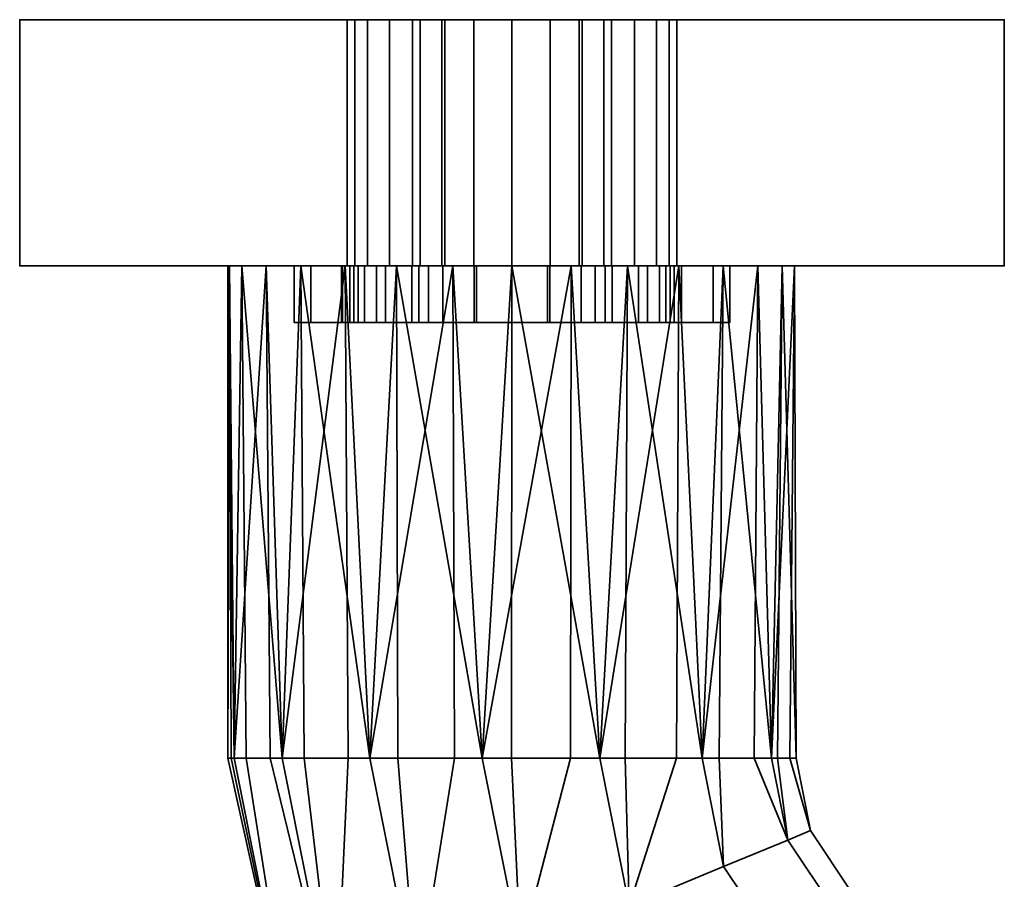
# Model space of a CAD drawing. Header units: millimetres. Extents: x -490 to 6690, y -115 to 132.
# Tile 602 of 656: x 4070 to 4122, y -89 to -44. Entities that reach past the tile are written whole.
import ezdxf

# ---------------------------------------------------------------- set-up
doc = ezdxf.new("R2010")
doc.units = ezdxf.units.MM
doc.layers.add('152', color=7, linetype='Continuous', true_color=0xffffff)

# ---------------------------------------------------------------- blocks, each defined once
blk = doc.blocks.new('UG_SURFACE_243')
at = {"layer": '152', "color": 252, "linetype": 'Continuous', "lineweight": 35}
for points in [[(4087.654, -57, 1013.609), (4087.654, -60, 1013.609), (4088.85, -60, 1016.597), (4088.85, -57, 1016.597)], [(4087.654, -57, 1010.391), (4087.654, -60, 1010.391), (4087.654, -60, 1013.609), (4087.654, -57, 1013.609)], [(4088.85, -57, 1007.403), (4088.85, -60, 1007.403), (4087.654, -60, 1010.391), (4087.654, -57, 1010.391)], [(4088.85, -57, 1007.403), (4087.654, -57, 1010.391), (4087.654, -57, 1013.609), (4088.85, -57, 1016.597)], [(4088.85, -57, 1016.597), (4088.85, -60, 1016.597), (4091.072, -60, 1018.926), (4091.072, -57, 1018.926)], [(4091.072, -57, 1005.074), (4091.072, -60, 1005.074), (4088.85, -60, 1007.403), (4088.85, -57, 1007.403)], [(4091.072, -57, 1018.926), (4094, -57, 1003.739), (4091.072, -57, 1005.074), (4088.85, -57, 1007.403)], [(4088.85, -57, 1016.597), (4091.072, -57, 1018.926), (4088.85, -57, 1007.403)], [(4091.072, -57, 1018.926), (4091.072, -60, 1018.926), (4094, -60, 1020.261), (4094, -57, 1020.261)], [(4094, -57, 1003.739), (4094, -60, 1003.739), (4091.072, -60, 1005.074), (4091.072, -57, 1005.074)], [(4091.072, -57, 1018.926), (4094, -57, 1020.261), (4094, -57, 1003.739)], [(4094, -57, 1020.261), (4094, -60, 1020.261), (4094, -60, 1003.739), (4094, -57, 1003.739)], [(4088.85, -60, 1016.597), (4087.654, -60, 1013.609), (4087.654, -60, 1010.391), (4088.85, -60, 1007.403)], [(4094, -60, 1003.739), (4091.072, -60, 1018.926), (4088.85, -60, 1016.597)], [(4088.85, -60, 1007.403), (4091.072, -60, 1005.074), (4094, -60, 1003.739), (4088.85, -60, 1016.597)], [(4094, -60, 1003.739), (4094, -60, 1020.261), (4091.072, -60, 1018.926)]]:
    blk.add_3dface(points, dxfattribs=at)
blk = doc.blocks.new('UG_SURFACE_245')
at = {"layer": '152', "color": 252, "linetype": 'Continuous', "lineweight": 35}
for points in [[(4084.5, -57, 1014.5), (4087.049, -57, 1012.941), (4087, -57, 1012)], [(4084.5, -57, 1014.5), (4085.375, -57, 1018.901), (4088.206, -57, 1016.5), (4087.049, -57, 1012.941)], [(4087, -57, 1012), (4087.44, -57, 1009.219), (4084.5, -57, 993.5), (4084.5, -57, 1014.5)], [(4087.44, -57, 1009.219), (4089.312, -57, 1005.978), (4084.5, -57, 993.5)], [(4089.312, -57, 1005.978), (4092.34, -57, 1003.778), (4085.375, -57, 989.099), (4084.5, -57, 993.5)], [(4085.375, -57, 989.099), (4085.375, -60, 989.099), (4084.5, -60, 993.5), (4084.5, -57, 993.5)], [(4084.5, -57, 993.5), (4084.5, -60, 993.5), (4084.5, -60, 1014.5), (4084.5, -57, 1014.5)], [(4084.5, -57, 1014.5), (4084.5, -60, 1014.5), (4085.375, -60, 1018.901), (4085.375, -57, 1018.901)], [(4085.375, -57, 1018.901), (4087.868, -57, 1022.632), (4090.71, -57, 1019.281), (4088.206, -57, 1016.5)], [(4087.868, -57, 985.368), (4085.375, -57, 989.099), (4092.34, -57, 1003.778), (4096, -57, 1003)], [(4087.868, -57, 985.368), (4087.868, -60, 985.368), (4085.375, -60, 989.099), (4085.375, -57, 989.099)], [(4085.375, -57, 1018.901), (4085.375, -60, 1018.901), (4087.868, -60, 1022.632), (4087.868, -57, 1022.632)], [(4087, -57, 1012), (4087.049, -57, 1012.941), (4087.049, -60, 1012.941), (4087, -60, 1012)], [(4087, -60, 1012), (4087.44, -60, 1009.219), (4087.44, -57, 1009.219), (4087, -57, 1012)], [(4088.206, -57, 1016.5), (4088.206, -60, 1016.5), (4087.049, -60, 1012.941), (4087.049, -57, 1012.941)], [(4087.44, -57, 1009.219), (4087.44, -60, 1009.219), (4089.312, -60, 1005.978), (4089.312, -57, 1005.978)], [(4096, -57, 1003), (4096, -57, 982), (4091.599, -57, 982.875), (4087.868, -57, 985.368)], [(4094.129, -57, 1020.803), (4090.71, -57, 1019.281), (4087.868, -57, 1022.632), (4091.599, -57, 1025.125)], [(4091.599, -57, 982.875), (4091.599, -60, 982.875), (4087.868, -60, 985.368), (4087.868, -57, 985.368)], [(4087.868, -57, 1022.632), (4087.868, -60, 1022.632), (4091.599, -60, 1025.125), (4091.599, -57, 1025.125)], [(4090.71, -57, 1019.281), (4090.71, -60, 1019.281), (4088.206, -60, 1016.5), (4088.206, -57, 1016.5)], [(4089.312, -57, 1005.978), (4089.312, -60, 1005.978), (4092.34, -60, 1003.778), (4092.34, -57, 1003.778)], [(4094.129, -57, 1020.803), (4094.129, -60, 1020.803), (4090.71, -60, 1019.281), (4090.71, -57, 1019.281)], [(4097.871, -57, 1020.803), (4094.129, -57, 1020.803), (4091.599, -57, 1025.125), (4096, -57, 1026)], [(4096, -57, 982), (4096, -60, 982), (4091.599, -60, 982.875), (4091.599, -57, 982.875)], [(4091.599, -57, 1025.125), (4091.599, -60, 1025.125), (4096, -60, 1026), (4096, -57, 1026)], [(4092.34, -57, 1003.778), (4092.34, -60, 1003.778), (4096, -60, 1003), (4096, -57, 1003)], [(4097.871, -57, 1020.803), (4097.871, -60, 1020.803), (4094.129, -60, 1020.803), (4094.129, -57, 1020.803)], [(4096, -57, 1003), (4096, -60, 1003), (4099.66, -60, 1003.778), (4099.66, -57, 1003.778)], [(4096, -57, 1003), (4099.66, -57, 1003.778), (4106.625, -57, 989.099), (4104.132, -57, 985.368)], [(4096, -57, 1026), (4100.401, -57, 1025.125), (4097.871, -57, 1020.803)], [(4104.132, -57, 985.368), (4100.401, -57, 982.875), (4096, -57, 982), (4096, -57, 1003)], [(4100.401, -57, 982.875), (4100.401, -60, 982.875), (4096, -60, 982), (4096, -57, 982)], [(4096, -57, 1026), (4096, -60, 1026), (4100.401, -60, 1025.125), (4100.401, -57, 1025.125)], [(4101.29, -57, 1019.281), (4101.29, -60, 1019.281), (4097.871, -60, 1020.803), (4097.871, -57, 1020.803)], [(4101.29, -57, 1019.281), (4097.871, -57, 1020.803), (4100.401, -57, 1025.125), (4104.132, -57, 1022.632)], [(4099.66, -57, 1003.778), (4099.66, -60, 1003.778), (4102.688, -60, 1005.978), (4102.688, -57, 1005.978)], [(4107.5, -57, 993.5), (4106.625, -57, 989.099), (4099.66, -57, 1003.778), (4102.688, -57, 1005.978)], [(4104.132, -57, 985.368), (4104.132, -60, 985.368), (4100.401, -60, 982.875), (4100.401, -57, 982.875)], [(4100.401, -57, 1025.125), (4100.401, -60, 1025.125), (4104.132, -60, 1022.632), (4104.132, -57, 1022.632)], [(4103.794, -57, 1016.5), (4103.794, -60, 1016.5), (4101.29, -60, 1019.281), (4101.29, -57, 1019.281)], [(4103.794, -57, 1016.5), (4101.29, -57, 1019.281), (4104.132, -57, 1022.632), (4106.625, -57, 1018.901)], [(4102.688, -57, 1005.978), (4102.688, -60, 1005.978), (4104.559, -60, 1009.219), (4104.559, -57, 1009.219)], [(4107.5, -57, 993.5), (4102.688, -57, 1005.978), (4104.559, -57, 1009.219)], [(4104.951, -57, 1012.941), (4104.951, -60, 1012.941), (4103.794, -60, 1016.5), (4103.794, -57, 1016.5)], [(4106.625, -57, 1018.901), (4107.5, -57, 1014.5), (4104.951, -57, 1012.941), (4103.794, -57, 1016.5)], [(4106.625, -57, 989.099), (4106.625, -60, 989.099), (4104.132, -60, 985.368), (4104.132, -57, 985.368)], [(4104.132, -57, 1022.632), (4104.132, -60, 1022.632), (4106.625, -60, 1018.901), (4106.625, -57, 1018.901)], [(4104.559, -57, 1009.219), (4104.559, -60, 1009.219), (4104.951, -60, 1012.941), (4104.951, -57, 1012.941)], [(4104.559, -57, 1009.219), (4104.951, -57, 1012.941), (4107.5, -57, 1014.5), (4107.5, -57, 993.5)], [(4107.5, -57, 993.5), (4107.5, -60, 993.5), (4106.625, -60, 989.099), (4106.625, -57, 989.099)], [(4106.625, -57, 1018.901), (4106.625, -60, 1018.901), (4107.5, -60, 1014.5), (4107.5, -57, 1014.5)], [(4107.5, -57, 1014.5), (4107.5, -60, 1014.5), (4107.5, -60, 993.5), (4107.5, -57, 993.5)], [(4084.5, -60, 1014.5), (4084.5, -60, 993.5), (4087.44, -60, 1009.219), (4087, -60, 1012)], [(4087, -60, 1012), (4087.049, -60, 1012.941), (4084.5, -60, 1014.5)], [(4084.5, -60, 993.5), (4089.312, -60, 1005.978), (4087.44, -60, 1009.219)], [(4087.049, -60, 1012.941), (4088.206, -60, 1016.5), (4085.375, -60, 1018.901), (4084.5, -60, 1014.5)], [(4084.5, -60, 993.5), (4085.375, -60, 989.099), (4092.34, -60, 1003.778), (4089.312, -60, 1005.978)], [(4088.206, -60, 1016.5), (4090.71, -60, 1019.281), (4087.868, -60, 1022.632), (4085.375, -60, 1018.901)], [(4096, -60, 1003), (4092.34, -60, 1003.778), (4085.375, -60, 989.099), (4087.868, -60, 985.368)], [(4091.599, -60, 1025.125), (4087.868, -60, 1022.632), (4090.71, -60, 1019.281), (4094.129, -60, 1020.803)], [(4087.868, -60, 985.368), (4091.599, -60, 982.875), (4096, -60, 982), (4096, -60, 1003)], [(4096, -60, 1026), (4091.599, -60, 1025.125), (4094.129, -60, 1020.803)], [(4094.129, -60, 1020.803), (4097.871, -60, 1020.803), (4100.401, -60, 1025.125), (4096, -60, 1026)], [(4096, -60, 1003), (4096, -60, 982), (4100.401, -60, 982.875), (4104.132, -60, 985.368)], [(4104.132, -60, 985.368), (4106.625, -60, 989.099), (4099.66, -60, 1003.778), (4096, -60, 1003)], [(4097.871, -60, 1020.803), (4101.29, -60, 1019.281), (4104.132, -60, 1022.632), (4100.401, -60, 1025.125)], [(4102.688, -60, 1005.978), (4099.66, -60, 1003.778), (4106.625, -60, 989.099), (4107.5, -60, 993.5)], [(4106.625, -60, 1018.901), (4104.132, -60, 1022.632), (4101.29, -60, 1019.281), (4103.794, -60, 1016.5)], [(4104.559, -60, 1009.219), (4102.688, -60, 1005.978), (4107.5, -60, 993.5)], [(4103.794, -60, 1016.5), (4104.951, -60, 1012.941), (4107.5, -60, 1014.5), (4106.625, -60, 1018.901)], [(4107.5, -60, 993.5), (4107.5, -60, 1014.5), (4104.951, -60, 1012.941), (4104.559, -60, 1009.219)]]:
    blk.add_3dface(points, dxfattribs=at)
blk = doc.blocks.new('UG_SURFACE_247')
at = {"layer": '152', "color": 252, "linetype": 'Continuous', "lineweight": 35}
for points in [[(4098, -57, 1003.739), (4098, -60, 1003.739), (4098, -60, 1020.261), (4098, -57, 1020.261)], [(4100.928, -57, 1005.074), (4100.928, -60, 1005.074), (4098, -60, 1003.739), (4098, -57, 1003.739)], [(4098, -57, 1020.261), (4098, -60, 1020.261), (4100.928, -60, 1018.926), (4100.928, -57, 1018.926)], [(4098, -57, 1003.739), (4098, -57, 1020.261), (4100.928, -57, 1018.926), (4103.15, -57, 1016.597)], [(4103.15, -57, 1007.403), (4100.928, -57, 1005.074), (4098, -57, 1003.739), (4103.15, -57, 1016.597)], [(4103.15, -57, 1007.403), (4103.15, -60, 1007.403), (4100.928, -60, 1005.074), (4100.928, -57, 1005.074)], [(4100.928, -57, 1018.926), (4100.928, -60, 1018.926), (4103.15, -60, 1016.597), (4103.15, -57, 1016.597)], [(4104.346, -57, 1010.391), (4104.346, -60, 1010.391), (4103.15, -60, 1007.403), (4103.15, -57, 1007.403)], [(4103.15, -57, 1016.597), (4103.15, -60, 1016.597), (4104.346, -60, 1013.609), (4104.346, -57, 1013.609)], [(4103.15, -57, 1016.597), (4104.346, -57, 1013.609), (4104.346, -57, 1010.391), (4103.15, -57, 1007.403)], [(4104.346, -57, 1013.609), (4104.346, -60, 1013.609), (4104.346, -60, 1010.391), (4104.346, -57, 1010.391)], [(4098, -60, 1020.261), (4098, -60, 1003.739), (4100.928, -60, 1005.074), (4103.15, -60, 1007.403)], [(4103.15, -60, 1016.597), (4100.928, -60, 1018.926), (4098, -60, 1020.261), (4103.15, -60, 1007.403)], [(4103.15, -60, 1007.403), (4104.346, -60, 1010.391), (4104.346, -60, 1013.609), (4103.15, -60, 1016.597)]]:
    blk.add_3dface(points, dxfattribs=at)
blk = doc.blocks.new('UG_SURFACE_249')
at = {"layer": '152', "color": 254, "linetype": 'Continuous', "lineweight": 35}
for points in [[(4070, -44, 951.5), (4088.367, -44, 1007.721), (4090.75, -44, 1005), (4090.75, -44, 992.5)], [(4096, -44, 948), (4070, -44, 951.5), (4093.991, -44, 987.65), (4096, -44, 987.25)], [(4090.75, -44, 992.5), (4091.15, -44, 990.491), (4070, -44, 951.5)], [(4091.15, -44, 990.491), (4092.288, -44, 988.788), (4070, -44, 951.5)], [(4092.288, -44, 988.788), (4093.991, -44, 987.65), (4070, -44, 951.5)], [(4070, -44, 951.5), (4087.289, -44, 1011.173), (4088.367, -44, 1007.721)], [(4070, -44, 1186.5), (4089.527, -44, 1017.888), (4087.699, -44, 1014.767)], [(4070, -44, 1186.5), (4096, -44, 1190), (4096, -44, 1020.75), (4092.461, -44, 1020.002)], [(4092.461, -44, 1020.002), (4089.527, -44, 1017.888), (4070, -44, 1186.5)], [(4087.699, -44, 1014.767), (4087.289, -44, 1011.173), (4070, -44, 951.5), (4070, -44, 1186.5)], [(4096, -44, 948), (4096, -57, 948), (4070, -57, 951.5), (4070, -44, 951.5)], [(4070, -44, 951.5), (4070, -57, 951.5), (4070, -57, 1186.5), (4070, -44, 1186.5)], [(4070, -44, 1186.5), (4070, -57, 1186.5), (4096, -57, 1190), (4096, -44, 1190)], [(4087.289, -44, 1011.173), (4087.289, -57, 1011.173), (4088.367, -57, 1007.721), (4088.367, -44, 1007.721)], [(4087.699, -44, 1014.767), (4087.699, -57, 1014.767), (4087.289, -57, 1011.173), (4087.289, -44, 1011.173)], [(4089.527, -44, 1017.888), (4089.527, -57, 1017.888), (4087.699, -57, 1014.767), (4087.699, -44, 1014.767)], [(4088.367, -44, 1007.721), (4088.367, -57, 1007.721), (4090.75, -57, 1005), (4090.75, -44, 1005)], [(4092.461, -44, 1020.002), (4092.461, -57, 1020.002), (4089.527, -57, 1017.888), (4089.527, -44, 1017.888)], [(4090.75, -44, 1005), (4090.75, -57, 1005), (4090.75, -57, 992.5), (4090.75, -44, 992.5)], [(4090.75, -44, 992.5), (4090.75, -57, 992.5), (4091.15, -57, 990.491), (4091.15, -44, 990.491)], [(4091.15, -44, 990.491), (4091.15, -57, 990.491), (4092.288, -57, 988.788), (4092.288, -44, 988.788)], [(4092.288, -44, 988.788), (4092.288, -57, 988.788), (4093.991, -57, 987.65), (4093.991, -44, 987.65)], [(4096, -44, 1020.75), (4096, -57, 1020.75), (4092.461, -57, 1020.002), (4092.461, -44, 1020.002)], [(4093.991, -44, 987.65), (4093.991, -57, 987.65), (4096, -57, 987.25), (4096, -44, 987.25)], [(4096, -44, 987.25), (4098.009, -44, 987.65), (4122, -44, 951.5), (4096, -44, 948)], [(4099.539, -44, 1020.002), (4096, -44, 1020.75), (4096, -44, 1190), (4122, -44, 1186.5)], [(4099.539, -44, 1020.002), (4099.539, -57, 1020.002), (4096, -57, 1020.75), (4096, -44, 1020.75)], [(4122, -44, 951.5), (4122, -57, 951.5), (4096, -57, 948), (4096, -44, 948)], [(4096, -44, 987.25), (4096, -57, 987.25), (4098.009, -57, 987.65), (4098.009, -44, 987.65)], [(4096, -44, 1190), (4096, -57, 1190), (4122, -57, 1186.5), (4122, -44, 1186.5)], [(4122, -44, 951.5), (4098.009, -44, 987.65), (4099.712, -44, 988.788)], [(4098.009, -44, 987.65), (4098.009, -57, 987.65), (4099.712, -57, 988.788), (4099.712, -44, 988.788)], [(4102.473, -44, 1017.888), (4099.539, -44, 1020.002), (4122, -44, 1186.5)], [(4102.473, -44, 1017.888), (4102.473, -57, 1017.888), (4099.539, -57, 1020.002), (4099.539, -44, 1020.002)], [(4122, -44, 951.5), (4099.712, -44, 988.788), (4100.851, -44, 990.491)], [(4099.712, -44, 988.788), (4099.712, -57, 988.788), (4100.851, -57, 990.491), (4100.851, -44, 990.491)], [(4122, -44, 951.5), (4100.851, -44, 990.491), (4101.25, -44, 992.5)], [(4100.851, -44, 990.491), (4100.851, -57, 990.491), (4101.25, -57, 992.5), (4101.25, -44, 992.5)], [(4101.25, -44, 992.5), (4101.25, -57, 992.5), (4101.25, -57, 1005), (4101.25, -44, 1005)], [(4101.25, -44, 992.5), (4101.25, -44, 1005), (4103.632, -44, 1007.721), (4122, -44, 951.5)], [(4101.25, -44, 1005), (4101.25, -57, 1005), (4103.632, -57, 1007.721), (4103.632, -44, 1007.721)], [(4122, -44, 1186.5), (4104.301, -44, 1014.767), (4102.473, -44, 1017.888)], [(4104.301, -44, 1014.767), (4104.301, -57, 1014.767), (4102.473, -57, 1017.888), (4102.473, -44, 1017.888)], [(4122, -44, 951.5), (4103.632, -44, 1007.721), (4104.711, -44, 1011.173)], [(4103.632, -44, 1007.721), (4103.632, -57, 1007.721), (4104.711, -57, 1011.173), (4104.711, -44, 1011.173)], [(4104.711, -44, 1011.173), (4104.301, -44, 1014.767), (4122, -44, 1186.5), (4122, -44, 951.5)], [(4104.711, -44, 1011.173), (4104.711, -57, 1011.173), (4104.301, -57, 1014.767), (4104.301, -44, 1014.767)], [(4122, -44, 1186.5), (4122, -57, 1186.5), (4122, -57, 951.5), (4122, -44, 951.5)], [(4070, -57, 951.5), (4091.15, -57, 990.491), (4090.75, -57, 992.5)], [(4070, -57, 951.5), (4092.288, -57, 988.788), (4091.15, -57, 990.491)], [(4070, -57, 951.5), (4081.734, -57, 1099.365), (4081, -57, 1104)], [(4070, -57, 951.5), (4093.991, -57, 987.65), (4092.288, -57, 988.788)], [(4081, -57, 1104), (4081.082, -57, 1105.568), (4070, -57, 1186.5), (4070, -57, 951.5)], [(4070, -57, 951.5), (4096, -57, 948), (4096, -57, 987.25), (4093.991, -57, 987.65)], [(4096, -57, 1190), (4070, -57, 1186.5), (4092.881, -57, 1118.672)], [(4070, -57, 1186.5), (4083.01, -57, 1111.5), (4087.183, -57, 1116.135)], [(4070, -57, 951.5), (4084.853, -57, 1093.963), (4081.734, -57, 1099.365)], [(4070, -57, 951.5), (4087.289, -57, 1011.173), (4087.699, -57, 1014.767)], [(4090.75, -57, 992.5), (4090.75, -57, 1005), (4088.367, -57, 1007.721), (4070, -57, 951.5)], [(4087.183, -57, 1116.135), (4092.881, -57, 1118.672), (4070, -57, 1186.5)], [(4070, -57, 951.5), (4089.899, -57, 1090.297), (4084.853, -57, 1093.963)], [(4088.367, -57, 1007.721), (4087.289, -57, 1011.173), (4070, -57, 951.5)], [(4087.699, -57, 1014.767), (4096, -57, 1089), (4089.899, -57, 1090.297), (4070, -57, 951.5)], [(4081.082, -57, 1105.568), (4083.01, -57, 1111.5), (4070, -57, 1186.5)], [(4081, -57, 1104), (4081.734, -57, 1099.365), (4081.328, -83, 1100.881)], [(4081.082, -57, 1105.568), (4081, -57, 1104), (4081, -83, 1104)], [(4081, -83, 1104), (4081.164, -83, 1105.559), (4081.082, -57, 1105.568)], [(4081.328, -83, 1100.881), (4081, -83, 1104), (4081, -57, 1104)], [(4083.01, -57, 1111.5), (4081.082, -57, 1105.568), (4081.328, -83, 1107.119)], [(4081.082, -57, 1105.568), (4081.164, -83, 1105.559), (4081.328, -83, 1107.119)], [(4081.734, -57, 1099.365), (4081.958, -83, 1099.465), (4081.328, -83, 1100.881)], [(4081.328, -83, 1107.119), (4083.234, -83, 1111.4), (4083.01, -57, 1111.5)], [(4081.734, -57, 1099.365), (4084.853, -57, 1093.963), (4083.865, -83, 1095.183)], [(4083.865, -83, 1095.183), (4081.958, -83, 1099.465), (4081.734, -57, 1099.365)], [(4087.183, -57, 1116.135), (4083.01, -57, 1111.5), (4083.865, -83, 1112.817)], [(4083.01, -57, 1111.5), (4083.234, -83, 1111.4), (4083.865, -83, 1112.817)], [(4084.853, -57, 1093.963), (4085.017, -83, 1094.146), (4083.865, -83, 1095.183)], [(4083.865, -83, 1112.817), (4087.348, -83, 1115.953), (4087.183, -57, 1116.135)], [(4084.853, -57, 1093.963), (4089.899, -57, 1090.297), (4088.5, -83, 1091.01)], [(4088.5, -83, 1091.01), (4085.017, -83, 1094.146), (4084.853, -57, 1093.963)], [(4092.881, -57, 1118.672), (4087.183, -57, 1116.135), (4088.5, -83, 1116.99)], [(4087.183, -57, 1116.135), (4087.348, -83, 1115.953), (4088.5, -83, 1116.99)], [(4096, -57, 1089), (4087.699, -57, 1014.767), (4089.527, -57, 1017.888)], [(4089.899, -57, 1090.297), (4089.975, -83, 1090.53), (4088.5, -83, 1091.01)], [(4088.5, -83, 1116.99), (4092.957, -83, 1118.439), (4092.881, -57, 1118.672)], [(4096, -57, 1089), (4089.527, -57, 1017.888), (4092.461, -57, 1020.002)], [(4089.899, -57, 1090.297), (4096, -57, 1089), (4094.432, -83, 1089.082)], [(4094.432, -83, 1089.082), (4089.975, -83, 1090.53), (4089.899, -57, 1090.297)], [(4092.461, -57, 1020.002), (4096, -57, 1020.75), (4096, -57, 1089)], [(4099.119, -57, 1118.672), (4092.881, -57, 1118.672), (4094.432, -83, 1118.918)], [(4092.881, -57, 1118.672), (4092.957, -83, 1118.439), (4094.432, -83, 1118.918)], [(4092.881, -57, 1118.672), (4099.119, -57, 1118.672), (4122, -57, 1186.5), (4096, -57, 1190)], [(4096, -57, 1089), (4095.974, -83, 1089.244), (4094.432, -83, 1089.082)], [(4094.432, -83, 1118.918), (4099.093, -83, 1118.428), (4099.119, -57, 1118.672)], [(4100.635, -83, 1089.734), (4095.974, -83, 1089.244), (4096, -57, 1089)], [(4096, -57, 1089), (4102.101, -57, 1090.297), (4100.635, -83, 1089.734)], [(4102.101, -57, 1090.297), (4096, -57, 1089), (4096, -57, 1020.75), (4099.539, -57, 1020.002)], [(4098.009, -57, 987.65), (4096, -57, 987.25), (4096, -57, 948), (4122, -57, 951.5)], [(4099.712, -57, 988.788), (4098.009, -57, 987.65), (4122, -57, 951.5)], [(4099.119, -57, 1118.672), (4099.093, -83, 1118.428), (4100.635, -83, 1118.266)], [(4104.817, -57, 1116.135), (4099.119, -57, 1118.672), (4100.635, -83, 1118.266)], [(4122, -57, 1186.5), (4099.119, -57, 1118.672), (4104.817, -57, 1116.135)], [(4102.101, -57, 1090.297), (4099.539, -57, 1020.002), (4102.473, -57, 1017.888)], [(4100.851, -57, 990.491), (4099.712, -57, 988.788), (4122, -57, 951.5)], [(4102.101, -57, 1090.297), (4101.978, -83, 1090.51), (4100.635, -83, 1089.734)], [(4100.635, -83, 1118.266), (4104.694, -83, 1115.923), (4104.817, -57, 1116.135)], [(4101.25, -57, 992.5), (4100.851, -57, 990.491), (4122, -57, 951.5)], [(4122, -57, 951.5), (4103.632, -57, 1007.721), (4101.25, -57, 1005), (4101.25, -57, 992.5)], [(4106.037, -83, 1092.853), (4101.978, -83, 1090.51), (4102.101, -57, 1090.297)], [(4102.101, -57, 1090.297), (4107.147, -57, 1093.963), (4106.037, -83, 1092.853)], [(4122, -57, 951.5), (4102.101, -57, 1090.297), (4104.301, -57, 1014.767), (4104.711, -57, 1011.173)], [(4102.473, -57, 1017.888), (4104.301, -57, 1014.767), (4102.101, -57, 1090.297)], [(4107.147, -57, 1093.963), (4102.101, -57, 1090.297), (4122, -57, 951.5)], [(4104.711, -57, 1011.173), (4103.632, -57, 1007.721), (4122, -57, 951.5)], [(4104.817, -57, 1116.135), (4104.694, -83, 1115.923), (4106.037, -83, 1115.147)], [(4108.99, -57, 1111.5), (4104.817, -57, 1116.135), (4106.037, -83, 1115.147)], [(4104.817, -57, 1116.135), (4108.99, -57, 1111.5), (4122, -57, 1186.5)], [(4107.147, -57, 1093.963), (4106.948, -83, 1094.107), (4106.037, -83, 1092.853)], [(4106.037, -83, 1115.147), (4108.792, -83, 1111.356), (4108.99, -57, 1111.5)], [(4109.703, -83, 1097.899), (4106.948, -83, 1094.107), (4107.147, -57, 1093.963)], [(4107.147, -57, 1093.963), (4110.266, -57, 1099.365), (4109.703, -83, 1097.899)], [(4122, -57, 951.5), (4110.266, -57, 1099.365), (4107.147, -57, 1093.963)], [(4108.99, -57, 1111.5), (4108.792, -83, 1111.356), (4109.703, -83, 1110.101)], [(4110.918, -57, 1105.568), (4108.99, -57, 1111.5), (4109.703, -83, 1110.101)], [(4122, -57, 1186.5), (4108.99, -57, 1111.5), (4110.918, -57, 1105.568)], [(4110.266, -57, 1099.365), (4110.025, -83, 1099.416), (4109.703, -83, 1097.899)], [(4109.703, -83, 1110.101), (4110.678, -83, 1105.517), (4110.918, -57, 1105.568)], [(4111, -83, 1104), (4110.025, -83, 1099.416), (4110.266, -57, 1099.365)], [(4110.266, -57, 1099.365), (4110.918, -57, 1105.568), (4111, -83, 1104)], [(4110.918, -57, 1105.568), (4110.266, -57, 1099.365), (4122, -57, 951.5), (4122, -57, 1186.5)], [(4110.918, -57, 1105.568), (4110.678, -83, 1105.517), (4111, -83, 1104)], [(4084.348, -98.182, 1100.881), (4084.348, -98.182, 1107.119), (4081, -83, 1104)], [(4084.348, -98.182, 1107.119), (4081.164, -83, 1105.559), (4081, -83, 1104)], [(4081, -83, 1104), (4081.328, -83, 1100.881), (4084.348, -98.182, 1100.881)], [(4084.348, -98.182, 1107.119), (4081.328, -83, 1107.119), (4081.164, -83, 1105.559)], [(4084.348, -98.182, 1100.881), (4081.328, -83, 1100.881), (4081.958, -83, 1099.465)], [(4083.234, -83, 1111.4), (4081.328, -83, 1107.119), (4084.348, -98.182, 1107.119), (4086.691, -97.211, 1112.817)], [(4081.958, -83, 1099.465), (4083.865, -83, 1095.183), (4086.691, -97.211, 1095.183), (4084.348, -98.182, 1100.881)], [(4086.691, -97.211, 1112.817), (4083.865, -83, 1112.817), (4083.234, -83, 1111.4)], [(4086.691, -97.211, 1095.183), (4083.865, -83, 1095.183), (4085.017, -83, 1094.146)], [(4087.348, -83, 1115.953), (4083.865, -83, 1112.817), (4086.691, -97.211, 1112.817)], [(4085.017, -83, 1094.146), (4088.5, -83, 1091.01), (4090.974, -95.437, 1091.01), (4086.691, -97.211, 1095.183)], [(4086.691, -97.211, 1112.817), (4090.974, -95.437, 1116.99), (4088.5, -83, 1116.99), (4087.348, -83, 1115.953)], [(4090.974, -95.437, 1091.01), (4088.5, -83, 1091.01), (4089.975, -83, 1090.53)], [(4092.957, -83, 1118.439), (4088.5, -83, 1116.99), (4090.974, -95.437, 1116.99)], [(4089.975, -83, 1090.53), (4094.432, -83, 1089.082), (4096.455, -93.167, 1089.082), (4090.974, -95.437, 1091.01)], [(4090.974, -95.437, 1116.99), (4096.455, -93.167, 1118.918), (4094.432, -83, 1118.918), (4092.957, -83, 1118.439)], [(4096.455, -93.167, 1089.082), (4094.432, -83, 1089.082), (4095.974, -83, 1089.244)], [(4099.093, -83, 1118.428), (4094.432, -83, 1118.918), (4096.455, -93.167, 1118.918)], [(4095.974, -83, 1089.244), (4100.635, -83, 1089.734), (4102.185, -90.793, 1089.734), (4096.455, -93.167, 1089.082)], [(4096.455, -93.167, 1118.918), (4102.185, -90.793, 1118.266), (4100.635, -83, 1118.266), (4099.093, -83, 1118.428)], [(4102.185, -90.793, 1089.734), (4100.635, -83, 1089.734), (4101.978, -83, 1090.51)], [(4104.694, -83, 1115.923), (4100.635, -83, 1118.266), (4102.185, -90.793, 1118.266)], [(4101.978, -83, 1090.51), (4106.037, -83, 1092.853), (4107.176, -88.726, 1092.853), (4102.185, -90.793, 1089.734)], [(4102.185, -90.793, 1118.266), (4107.176, -88.726, 1115.147), (4106.037, -83, 1115.147), (4104.694, -83, 1115.923)], [(4107.176, -88.726, 1092.853), (4106.037, -83, 1092.853), (4106.948, -83, 1094.107)], [(4108.792, -83, 1111.356), (4106.037, -83, 1115.147), (4107.176, -88.726, 1115.147), (4110.563, -87.323, 1110.101)], [(4106.948, -83, 1094.107), (4109.703, -83, 1097.899), (4110.563, -87.323, 1097.899), (4107.176, -88.726, 1092.853)], [(4110.563, -87.323, 1110.101), (4109.703, -83, 1110.101), (4108.792, -83, 1111.356)], [(4110.563, -87.323, 1097.899), (4109.703, -83, 1097.899), (4110.025, -83, 1099.416)], [(4110.678, -83, 1105.517), (4109.703, -83, 1110.101), (4110.563, -87.323, 1110.101), (4111.761, -86.827, 1104)], [(4110.025, -83, 1099.416), (4111, -83, 1104), (4111.761, -86.827, 1104), (4110.563, -87.323, 1097.899)], [(4111.761, -86.827, 1104), (4111, -83, 1104), (4110.678, -83, 1105.517)], [(4111.761, -86.827, 1104), (4113.929, -90.071, 1104), (4113.012, -90.988, 1097.899), (4110.563, -87.323, 1097.899)], [(4110.563, -87.323, 1110.101), (4113.012, -90.988, 1110.101), (4113.929, -90.071, 1104), (4111.761, -86.827, 1104)], [(4110.563, -87.323, 1097.899), (4113.012, -90.988, 1097.899), (4110.42, -93.58, 1092.853), (4107.176, -88.726, 1092.853)], [(4107.176, -88.726, 1115.147), (4110.42, -93.58, 1115.147), (4113.012, -90.988, 1110.101), (4110.563, -87.323, 1110.101)], [(4107.176, -88.726, 1092.853), (4110.42, -93.58, 1092.853), (4106.6, -97.4, 1089.734), (4102.185, -90.793, 1089.734)], [(4102.185, -90.793, 1118.266), (4106.6, -97.4, 1118.266), (4110.42, -93.58, 1115.147), (4107.176, -88.726, 1115.147)]]:
    blk.add_3dface(points, dxfattribs=at)

msp = doc.modelspace()

# ---------------------------------------------------------------- linework, layer by layer
at = {"layer": '152', "color": 253, "linetype": 'Continuous', "lineweight": -3}
for p, q in [((4070, -44, 1186.5), (4070, -57, 1186.5)), ((4070, -44, 1186.5), (4070, -44, 951.5)), ((4070, -44, 951.5), (4070, -57, 951.5)), ((4090.75, -57, 992.5), (4090.75, -44, 992.5)), ((4090.75, -57, 1005), (4090.75, -44, 1005)), ((4090.75, -44, 1005), (4090.75, -44, 992.5)), ((4101.25, -57, 992.5), (4101.25, -44, 992.5)), ((4101.25, -44, 992.5), (4101.25, -44, 1005)), ((4101.25, -57, 1005), (4101.25, -44, 1005)), ((4122, -44, 951.5), (4122, -44, 1186.5)), ((4122, -44, 951.5), (4122, -57, 951.5)), ((4122, -44, 1186.5), (4122, -57, 1186.5)), ((4070, -57, 1186.5), (4070, -57, 951.5)), ((4084.5, -60, 1014.5), (4084.5, -57, 1014.5)), ((4084.5, -57, 993.5), (4084.5, -57, 1014.5)), ((4084.5, -60, 993.5), (4084.5, -57, 993.5)), ((4090.75, -57, 1005), (4090.75, -57, 992.5)), ((4094, -57, 1020.261), (4094, -60, 1020.261)), ((4094, -57, 1020.261), (4094, -57, 1003.739)), ((4094, -60, 1003.739), (4094, -57, 1003.739)), ((4098, -60, 1003.739), (4098, -57, 1003.739)), ((4098, -57, 1020.261), (4098, -60, 1020.261)), ((4098, -57, 1003.739), (4098, -57, 1020.261)), ((4101.25, -57, 992.5), (4101.25, -57, 1005)), ((4107.5, -60, 993.5), (4107.5, -57, 993.5)), ((4107.5, -57, 1014.5), (4107.5, -57, 993.5)), ((4107.5, -60, 1014.5), (4107.5, -57, 1014.5)), ((4122, -57, 951.5), (4122, -57, 1186.5)), ((4084.5, -60, 993.5), (4084.5, -60, 1014.5)), ((4094, -60, 1020.261), (4094, -60, 1003.739)), ((4098, -60, 1003.739), (4098, -60, 1020.261)), ((4107.5, -60, 1014.5), (4107.5, -60, 993.5))]:
    msp.add_line(p, q, dxfattribs=at)
at = {"layer": '152', "color": 253, "linetype": 'Continuous', "lineweight": -3, "extrusion": (0, 1, 0)}
msp.add_circle((-4096, 1104, -57), 15, dxfattribs=at)
at = {"layer": '152', "color": 253, "linetype": 'Continuous', "lineweight": -3, "extrusion": (0, -1, 0)}
for centre, radius in [((4096, 1012, 57), 9), ((4096, 1012, 60), 9), ((4096, 1104, 83), 15)]:
    msp.add_circle(centre, radius, dxfattribs=at)
for centre, radius, start, end in [((4096, 1046.321, 44), 98.321, 254.66639, 285.33361), ((4096, 1091.679, 44), 98.321, 74.66639, 105.33361), ((4096, 1012, 44), 8.75, 306.8699, 233.1301), ((4096, 992.5, 44), 5.25, 180, 0), ((4096, 1046.321, 57), 98.321, 254.66639, 285.33361), ((4096, 1091.679, 57), 98.321, 74.66639, 105.33361), ((4096, 1012, 57), 8.75, 306.8699, 233.1301), ((4096, 992.5, 57), 5.25, 180, 0)]:
    msp.add_arc(centre, radius, start, end, dxfattribs=at)
at = {"layer": '152', "color": 253, "linetype": 'Continuous', "lineweight": -3, "extrusion": (0, 1, 0)}
for centre, radius, start, end in [((-4096, 1014.5, -57), 11.5, 360, 180), ((-4096, 993.5, -57), 11.5, 180, 0), ((-4096, 1012, -57), 8.5, 283.609, 76.391), ((-4096, 1012, -57), 8.5, 103.609, 256.391), ((-4096, 1014.5, -60), 11.5, 360, 180), ((-4096, 993.5, -60), 11.5, 180, 0), ((-4096, 1012, -60), 8.5, 283.609, 76.391), ((-4096, 1012, -60), 8.5, 103.609, 256.391)]:
    msp.add_arc(centre, radius, start, end, dxfattribs=at)

# ---------------------------------------------------------------- block references
at = {"layer": '152', "color": 253, "linetype": 'Continuous', "lineweight": -3}
for name in ['UG_SURFACE_249', 'UG_SURFACE_245', 'UG_SURFACE_243', 'UG_SURFACE_247']:
    msp.add_blockref(name, (0, 0), dxfattribs=at)

doc.saveas('drawing.dxf')
